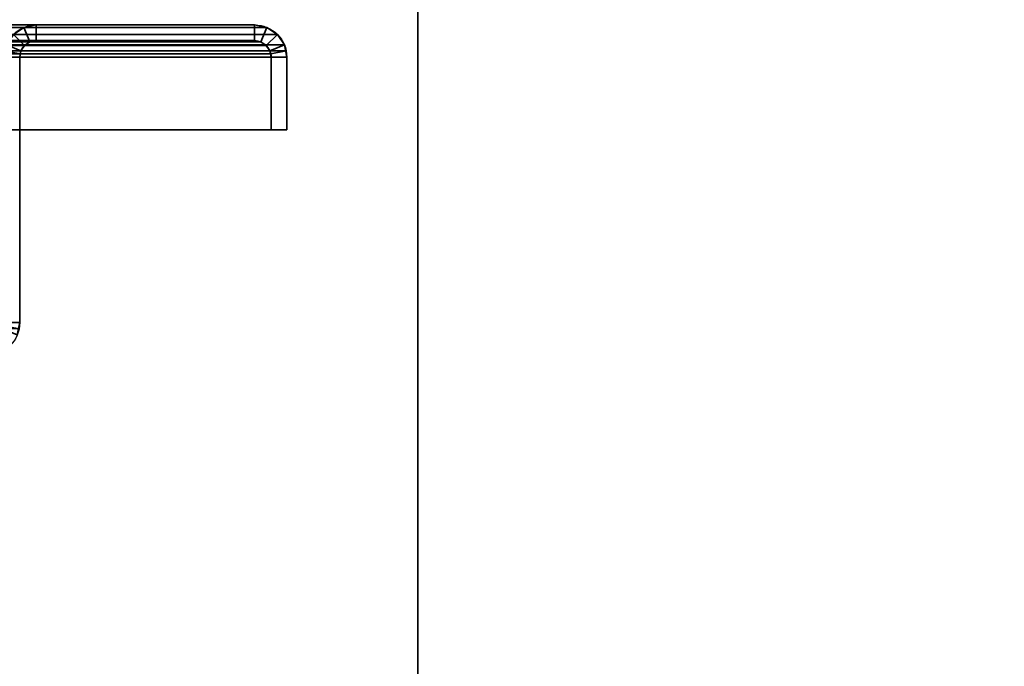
# Model space of a CAD drawing. Header units: millimetres. Extents: x -503 to 6703, y -110 to 193.
# Tile 591 of 656: x 1864 to 1959, y 19 to 81. Entities that reach past the tile are written whole.
import ezdxf

# ---------------------------------------------------------------- set-up
doc = ezdxf.new("R2010")
doc.units = ezdxf.units.MM
doc.layers.add('151', color=7, linetype='Continuous', true_color=0xffffff)

# ---------------------------------------------------------------- blocks, each defined once
blk = doc.blocks.new('UG_SURFACE_002')
at = {"layer": '151', "color": 252, "linetype": 'Continuous', "lineweight": 35}
for points in [[(2052.5, -14, 2212.25), (2052.5, 174.4, 2212.25), (947.5, 174.4, 2212.25), (947.5, -14, 2212.25)], [(1097.5, -14, 2062.25), (1097.5, 174.4, 2062.25), (1902.5, 174.4, 2062.25), (1902.5, -14, 2062.25)], [(1902.5, -14, -7.75), (1902.5, 174.4, -7.75), (2052.5, 174.4, -7.75), (2052.5, -14, -7.75)], [(1902.5, -14, 2062.25), (1902.5, 174.4, 2062.25), (1902.5, 174.4, -7.75), (1902.5, -14, -7.75)]]:
    blk.add_3dface(points, dxfattribs=at)
blk = doc.blocks.new('UG_SURFACE_168')
at = {"layer": '151', "color": 252, "linetype": 'Continuous', "lineweight": 35}
for points in [[(1886.92, 80, 2044.17), (1113.08, 80, 2044.17), (1111.901, 79.766, 2045.349), (1888.099, 79.766, 2045.349)], [(1133.92, 80, 2023.33), (1113.08, 80, 2044.17), (1886.92, 80, 2044.17), (1866.08, 80, 2023.33)], [(1864.901, 79.766, 2022.151), (1135.099, 79.766, 2022.151), (1133.92, 80, 2023.33), (1866.08, 80, 2023.33)], [(1866.08, 78.5, 2023.33), (1865.475, 78.38, 2022.725), (1864.901, 79.766, 2022.151), (1866.08, 80, 2023.33)], [(1866.08, 80, 2023.33), (1886.92, 80, 2044.17), (1886.92, 78.5, 2044.17), (1866.08, 78.5, 2023.33)], [(1886.92, 80, 2044.17), (1888.099, 79.766, 2045.349), (1887.525, 78.38, 2044.775), (1886.92, 78.5, 2044.17)], [(1889.098, 79.098, 2046.348), (1110.902, 79.098, 2046.348), (1110.234, 78.099, 2047.016), (1889.766, 78.099, 2047.016)], [(1888.099, 79.766, 2045.349), (1111.901, 79.766, 2045.349), (1110.902, 79.098, 2046.348), (1889.098, 79.098, 2046.348)], [(1863.902, 79.098, 2021.152), (1136.098, 79.098, 2021.152), (1135.099, 79.766, 2022.151), (1864.901, 79.766, 2022.151)], [(1863.234, 78.099, 2020.484), (1863.902, 79.098, 2021.152), (1864.963, 78.037, 2022.213), (1864.62, 77.525, 2021.87)], [(1865.475, 78.38, 2022.725), (1864.963, 78.037, 2022.213), (1863.902, 79.098, 2021.152), (1864.901, 79.766, 2022.151)], [(1888.099, 79.766, 2045.349), (1889.098, 79.098, 2046.348), (1888.037, 78.037, 2045.287), (1887.525, 78.38, 2044.775)], [(1888.38, 77.525, 2045.63), (1888.037, 78.037, 2045.287), (1889.098, 79.098, 2046.348), (1889.766, 78.099, 2047.016)], [(1889.941, 77.521, 2047.191), (1889.766, 78.099, 2047.016), (1110.234, 78.099, 2047.016), (1110.059, 77.521, 2047.191)], [(1888.38, 77.525, 2045.63), (1111.62, 77.525, 2045.63), (1111.963, 78.037, 2045.287), (1888.037, 78.037, 2045.287)], [(1888.037, 78.037, 2045.287), (1111.963, 78.037, 2045.287), (1112.475, 78.38, 2044.775), (1887.525, 78.38, 2044.775)], [(1887.525, 78.38, 2044.775), (1112.475, 78.38, 2044.775), (1113.08, 78.5, 2044.17), (1886.92, 78.5, 2044.17)], [(1133.92, 78.5, 2023.33), (1866.08, 78.5, 2023.33), (1886.92, 78.5, 2044.17), (1113.08, 78.5, 2044.17)], [(1866.08, 78.5, 2023.33), (1133.92, 78.5, 2023.33), (1134.525, 78.38, 2022.725), (1865.475, 78.38, 2022.725)], [(1865.475, 78.38, 2022.725), (1134.525, 78.38, 2022.725), (1135.037, 78.037, 2022.213), (1864.963, 78.037, 2022.213)], [(1864.963, 78.037, 2022.213), (1135.037, 78.037, 2022.213), (1135.38, 77.525, 2021.87), (1864.62, 77.525, 2021.87)], [(1863.059, 77.521, 2020.309), (1863.234, 78.099, 2020.484), (1864.62, 77.525, 2021.87), (1864.53, 77.228, 2021.78)], [(1888.47, 77.228, 2045.72), (1888.38, 77.525, 2045.63), (1889.766, 78.099, 2047.016), (1889.941, 77.521, 2047.191)], [(1110, 76.92, 2047.25), (1890, 76.92, 2047.25), (1889.941, 77.521, 2047.191)], [(1110.059, 77.521, 2047.191), (1110, 76.92, 2047.25), (1889.941, 77.521, 2047.191)], [(1888.5, 76.92, 2045.75), (1111.5, 76.92, 2045.75), (1111.53, 77.228, 2045.72)], [(1111.53, 77.228, 2045.72), (1111.62, 77.525, 2045.63), (1888.38, 77.525, 2045.63), (1888.47, 77.228, 2045.72)], [(1888.47, 77.228, 2045.72), (1888.5, 76.92, 2045.75), (1111.53, 77.228, 2045.72)], [(1864.53, 77.228, 2021.78), (1135.38, 77.525, 2021.87), (1135.47, 77.228, 2021.78)], [(1864.53, 77.228, 2021.78), (1864.62, 77.525, 2021.87), (1135.38, 77.525, 2021.87)], [(1135.47, 77.228, 2021.78), (1864.5, 76.92, 2021.75), (1864.53, 77.228, 2021.78)], [(1135.47, 77.228, 2021.78), (1135.5, 76.92, 2021.75), (1864.5, 76.92, 2021.75)], [(1863, 76.92, 2020.25), (1863.059, 77.521, 2020.309), (1864.53, 77.228, 2021.78), (1864.5, 76.92, 2021.75)], [(1888.5, 76.92, 2045.75), (1888.47, 77.228, 2045.72), (1889.941, 77.521, 2047.191), (1890, 76.92, 2047.25)], [(1110, 76.92, 2047.25), (1110, 70, 2047.25), (1890, 70, 2047.25), (1890, 76.92, 2047.25)], [(1111.5, 76.92, 2045.75), (1888.5, 76.92, 2045.75), (1888.5, 70, 2045.75), (1111.5, 70, 2045.75)], [(1135.5, 51.58, 2021.75), (1864.5, 51.58, 2021.75), (1864.5, 76.92, 2021.75), (1135.5, 76.92, 2021.75)], [(1864.5, 76.92, 2021.75), (1864.5, 51.58, 2021.75), (1863, 51.58, 2020.25), (1863, 76.92, 2020.25)], [(1890, 76.92, 2047.25), (1890, 70, 2047.25), (1888.5, 70, 2045.75), (1888.5, 76.92, 2045.75)], [(1111.5, 70, 2045.75), (1888.5, 70, 2045.75), (1890, 70, 2047.25), (1110, 70, 2047.25)], [(1864.441, 50.979, 2021.691), (1864.5, 51.58, 2021.75), (1135.5, 51.58, 2021.75)], [(1864.5, 51.58, 2021.75), (1864.441, 50.979, 2021.691), (1862.97, 51.272, 2020.22), (1863, 51.58, 2020.25)]]:
    blk.add_3dface(points, dxfattribs=at)
blk = doc.blocks.new('UG_SURFACE_169')
at = {"layer": '151', "color": 252, "linetype": 'Continuous', "lineweight": 35}
for points in [[(1866.08, 80, 2023.33), (1866.08, 80, -7.75), (1864.901, 79.766, -7.75), (1864.901, 79.766, 2022.151)], [(1866.08, 78.5, -7.75), (1865.475, 78.38, -7.75), (1864.901, 79.766, -7.75), (1866.08, 80, -7.75)], [(1866.08, 80, 2023.33), (1864.901, 79.766, 2022.151), (1865.475, 78.38, 2022.725), (1866.08, 78.5, 2023.33)], [(1866.08, 80, 2023.33), (1886.92, 80, 2044.17), (1886.92, 80, -7.75), (1866.08, 80, -7.75)], [(1866.08, 80, -7.75), (1886.92, 80, -7.75), (1886.92, 78.5, -7.75), (1866.08, 78.5, -7.75)], [(1886.92, 80, 2044.17), (1866.08, 80, 2023.33), (1866.08, 78.5, 2023.33), (1886.92, 78.5, 2044.17)], [(1888.099, 79.766, 2045.349), (1888.099, 79.766, -7.75), (1886.92, 80, -7.75), (1886.92, 80, 2044.17)], [(1886.92, 80, -7.75), (1888.099, 79.766, -7.75), (1887.525, 78.38, -7.75), (1886.92, 78.5, -7.75)], [(1886.92, 78.5, 2044.17), (1887.525, 78.38, 2044.775), (1888.099, 79.766, 2045.349), (1886.92, 80, 2044.17)], [(1864.963, 78.037, -7.75), (1864.62, 77.525, -7.75), (1863.234, 78.099, -7.75), (1863.902, 79.098, -7.75)], [(1864.62, 77.525, 2021.87), (1864.963, 78.037, 2022.213), (1863.902, 79.098, 2021.152), (1863.234, 78.099, 2020.484)], [(1864.901, 79.766, 2022.151), (1864.901, 79.766, -7.75), (1863.902, 79.098, -7.75), (1863.902, 79.098, 2021.152)], [(1863.902, 79.098, -7.75), (1864.901, 79.766, -7.75), (1865.475, 78.38, -7.75), (1864.963, 78.037, -7.75)], [(1864.901, 79.766, 2022.151), (1863.902, 79.098, 2021.152), (1864.963, 78.037, 2022.213), (1865.475, 78.38, 2022.725)], [(1888.037, 78.037, -7.75), (1887.525, 78.38, -7.75), (1888.099, 79.766, -7.75), (1889.098, 79.098, -7.75)], [(1887.525, 78.38, 2044.775), (1888.037, 78.037, 2045.287), (1889.098, 79.098, 2046.348), (1888.099, 79.766, 2045.349)], [(1889.098, 79.098, -7.75), (1889.766, 78.099, -7.75), (1888.38, 77.525, -7.75), (1888.037, 78.037, -7.75)], [(1889.766, 78.099, 2047.016), (1889.098, 79.098, 2046.348), (1888.037, 78.037, 2045.287), (1888.38, 77.525, 2045.63)], [(1889.098, 79.098, 2046.348), (1889.098, 79.098, -7.75), (1888.099, 79.766, -7.75), (1888.099, 79.766, 2045.349)], [(1889.766, 78.099, 2047.016), (1889.766, 78.099, -7.75), (1889.098, 79.098, -7.75), (1889.098, 79.098, 2046.348)], [(1863, 76.92, -7.75), (1863.234, 78.099, -7.75), (1864.62, 77.525, -7.75), (1864.5, 76.92, -7.75)], [(1864.53, 77.228, 2021.78), (1864.62, 77.525, 2021.87), (1863.234, 78.099, 2020.484), (1863.059, 77.521, 2020.309)], [(1864.62, 77.525, 2021.87), (1864.62, 77.525, -7.75), (1864.963, 78.037, -7.75), (1864.963, 78.037, 2022.213)], [(1864.963, 78.037, 2022.213), (1864.963, 78.037, -7.75), (1865.475, 78.38, -7.75), (1865.475, 78.38, 2022.725)], [(1865.475, 78.38, 2022.725), (1865.475, 78.38, -7.75), (1866.08, 78.5, -7.75), (1866.08, 78.5, 2023.33)], [(1866.08, 78.5, 2023.33), (1866.08, 78.5, -7.75), (1886.92, 78.5, -7.75), (1886.92, 78.5, 2044.17)], [(1886.92, 78.5, 2044.17), (1886.92, 78.5, -7.75), (1887.525, 78.38, -7.75), (1887.525, 78.38, 2044.775)], [(1887.525, 78.38, 2044.775), (1887.525, 78.38, -7.75), (1888.037, 78.037, -7.75), (1888.037, 78.037, 2045.287)], [(1888.037, 78.037, 2045.287), (1888.037, 78.037, -7.75), (1888.38, 77.525, -7.75), (1888.38, 77.525, 2045.63)], [(1888.5, 76.92, -7.75), (1888.38, 77.525, -7.75), (1889.766, 78.099, -7.75), (1890, 76.92, -7.75)], [(1889.941, 77.521, 2047.191), (1889.766, 78.099, 2047.016), (1888.38, 77.525, 2045.63), (1888.47, 77.228, 2045.72)], [(1890, 76.92, -7.75), (1889.766, 78.099, -7.75), (1889.766, 78.099, 2047.016)], [(1889.766, 78.099, 2047.016), (1889.941, 77.521, 2047.191), (1890, 76.92, -7.75)], [(1864.5, 76.92, 2021.75), (1864.53, 77.228, 2021.78), (1863.059, 77.521, 2020.309), (1863, 76.92, 2020.25)], [(1864.53, 77.228, 2021.78), (1864.5, 76.92, -7.75), (1864.62, 77.525, -7.75)], [(1864.53, 77.228, 2021.78), (1864.5, 76.92, 2021.75), (1864.5, 76.92, -7.75)], [(1864.62, 77.525, -7.75), (1864.62, 77.525, 2021.87), (1864.53, 77.228, 2021.78)], [(1888.5, 76.92, -7.75), (1888.47, 77.228, 2045.72), (1888.38, 77.525, 2045.63)], [(1888.38, 77.525, 2045.63), (1888.38, 77.525, -7.75), (1888.5, 76.92, -7.75)], [(1890, 76.92, 2047.25), (1889.941, 77.521, 2047.191), (1888.47, 77.228, 2045.72), (1888.5, 76.92, 2045.75)], [(1888.5, 76.92, -7.75), (1888.5, 76.92, 2045.75), (1888.47, 77.228, 2045.72)], [(1889.941, 77.521, 2047.191), (1890, 76.92, 2047.25), (1890, 76.92, -7.75)], [(1863, 51.58, -7.75), (1863, 76.92, -7.75), (1864.5, 76.92, -7.75), (1864.5, 51.58, -7.75)], [(1863, 76.92, 2020.25), (1863, 51.58, 2020.25), (1864.5, 51.58, 2021.75), (1864.5, 76.92, 2021.75)], [(1864.5, 51.58, 2021.75), (1864.5, 51.58, -7.75), (1864.5, 76.92, -7.75), (1864.5, 76.92, 2021.75)], [(1888.5, 76.92, 2045.75), (1888.5, 76.92, -7.75), (1888.5, 70, -7.75), (1888.5, 70, 2045.75)], [(1890, 76.92, -7.75), (1890, 70, -7.75), (1888.5, 70, -7.75), (1888.5, 76.92, -7.75)], [(1888.5, 76.92, 2045.75), (1888.5, 70, 2045.75), (1890, 70, 2047.25), (1890, 76.92, 2047.25)], [(1890, 76.92, 2047.25), (1890, 70, 2047.25), (1890, 70, -7.75), (1890, 76.92, -7.75)], [(1888.5, 70, 2045.75), (1888.5, 70, -7.75), (1890, 70, -7.75), (1890, 70, 2047.25)], [(1864.5, 51.58, -7.75), (1864.266, 50.401, -7.75), (1862.88, 50.975, -7.75), (1863, 51.58, -7.75)], [(1863, 51.58, 2020.25), (1862.97, 51.272, 2020.22), (1864.441, 50.979, 2021.691), (1864.5, 51.58, 2021.75)], [(1864.5, 51.58, -7.75), (1864.441, 50.979, 2021.691), (1864.266, 50.401, 2021.516)], [(1864.266, 50.401, 2021.516), (1864.266, 50.401, -7.75), (1864.5, 51.58, -7.75)], [(1864.5, 51.58, -7.75), (1864.5, 51.58, 2021.75), (1864.441, 50.979, 2021.691)]]:
    blk.add_3dface(points, dxfattribs=at)

msp = doc.modelspace()

# ---------------------------------------------------------------- linework, layer by layer
at = {"layer": '151', "color": 252, "linetype": 'Continuous', "lineweight": -3, "true_color": 0x939598}
for p, q in [((1902.5, -14, 2062.25), (1902.5, 174.4, 2062.25)), ((1902.5, 174.4, -7.75), (1902.5, -14, -7.75)), ((1886.92, 80, 2044.17), (1113.08, 80, 2044.17)), ((1866.08, 80, 2023.33), (1133.92, 80, 2023.33)), ((1866.08, 80, 2023.33), (1886.92, 80, 2044.17)), ((1866.08, 80, -7.75), (1866.08, 80, 2023.33)), ((1866.08, 80, 2023.33), (1886.92, 80, 2044.17)), ((1866.08, 80, -7.75), (1886.92, 80, -7.75)), ((1886.92, 80, -7.75), (1886.92, 80, 2044.17)), ((1886.92, 78.5, 2044.17), (1113.08, 78.5, 2044.17)), ((1866.08, 78.5, 2023.33), (1133.92, 78.5, 2023.33)), ((1866.08, 78.5, -7.75), (1866.08, 78.5, 2023.33)), ((1866.08, 78.5, 2023.33), (1886.92, 78.5, 2044.17)), ((1866.08, 78.5, 2023.33), (1886.92, 78.5, 2044.17)), ((1866.08, 78.5, -7.75), (1886.92, 78.5, -7.75)), ((1886.92, 78.5, -7.75), (1886.92, 78.5, 2044.17)), ((1890, 76.92, 2047.25), (1110, 76.92, 2047.25)), ((1888.5, 76.92, 2045.75), (1111.5, 76.92, 2045.75)), ((1864.5, 51.58, -7.75), (1864.5, 76.92, -7.75)), ((1864.5, 76.92, -7.75), (1864.5, 76.92, 2021.75)), ((1864.5, 51.58, 2021.75), (1864.5, 76.92, 2021.75)), ((1888.5, 76.92, -7.75), (1888.5, 76.92, 2045.75)), ((1888.5, 76.92, -7.75), (1888.5, 70, -7.75)), ((1888.5, 76.92, 2045.75), (1888.5, 70, 2045.75)), ((1888.5, 76.92, 2045.75), (1888.5, 70, 2045.75)), ((1890, 76.92, 2047.25), (1890, 70, 2047.25)), ((1890, 76.92, 2047.25), (1890, 70, 2047.25)), ((1890, 76.92, -7.75), (1890, 76.92, 2047.25)), ((1890, 76.92, -7.75), (1890, 70, -7.75)), ((1890, 70, 2047.25), (1110, 70, 2047.25)), ((1888.5, 70, 2045.75), (1111.5, 70, 2045.75)), ((1888.5, 70, -7.75), (1888.5, 70, 2045.75)), ((1888.5, 70, 2045.75), (1890, 70, 2047.25)), ((1888.5, 70, -7.75), (1890, 70, -7.75)), ((1888.5, 70, 2045.75), (1890, 70, 2047.25)), ((1890, 70, -7.75), (1890, 70, 2047.25)), ((1864.5, 51.58, -7.75), (1864.5, 51.58, 2021.75))]:
    msp.add_line(p, q, dxfattribs=at)
at = {"layer": '151', "color": 252, "linetype": 'Continuous', "lineweight": -3, "true_color": 0x939598, "extrusion": (0, 0, -1)}
for centre, radius, start, end in [((-1866.08, 76.92, 7.75), 3.08, 0, 90), ((-1886.92, 76.92, 7.75), 3.08, 90, 180), ((-1866.08, 76.92, 7.75), 1.58, 0, 90), ((-1886.92, 76.92, 7.75), 1.58, 90, 180), ((-1861.42, 51.58, 7.75), 3.08, 180, 270)]:
    msp.add_arc(centre, radius, start, end, dxfattribs=at)
at = {"layer": '151', "color": 252, "linetype": 'Continuous', "lineweight": -3, "true_color": 0x939598, "extrusion": (0.707107, 6.12323e-17, -0.707107)}
for centre, major_axis, start_param, end_param in [((1866.08, 76.92, 2023.33), (3.08, 0, 3.08), 3.141593, 4.712389), ((1866.08, 76.92, 2023.33), (-3.08, 0, -3.08), 0, 1.570796), ((1886.92, 76.92, 2044.17), (-3.08, 0, -3.08), 1.570796, 3.141593), ((1886.92, 76.92, 2044.17), (3.08, 0, 3.08), 4.712389, 6.283185), ((1866.08, 76.92, 2023.33), (-1.58, 0, -1.58), 0, 1.570796), ((1866.08, 76.92, 2023.33), (1.58, 0, 1.58), 3.141593, 4.712389), ((1886.92, 76.92, 2044.17), (-1.58, 0, -1.58), 1.570796, 3.141593), ((1886.92, 76.92, 2044.17), (1.58, 0, 1.58), 4.712389, 6.283185), ((1861.42, 51.58, 2018.67), (3.08, 0, 3.08), 0, 1.570796)]:
    msp.add_ellipse(centre, major_axis=major_axis, ratio=0.707107, start_param=start_param, end_param=end_param, dxfattribs=at)

# ---------------------------------------------------------------- block references
at = {"layer": '151', "color": 252, "linetype": 'Continuous', "lineweight": -3, "true_color": 0x939598}
for name in ['UG_SURFACE_002', 'UG_SURFACE_168', 'UG_SURFACE_169']:
    msp.add_blockref(name, (0, 0), dxfattribs=at)

doc.saveas('drawing.dxf')
